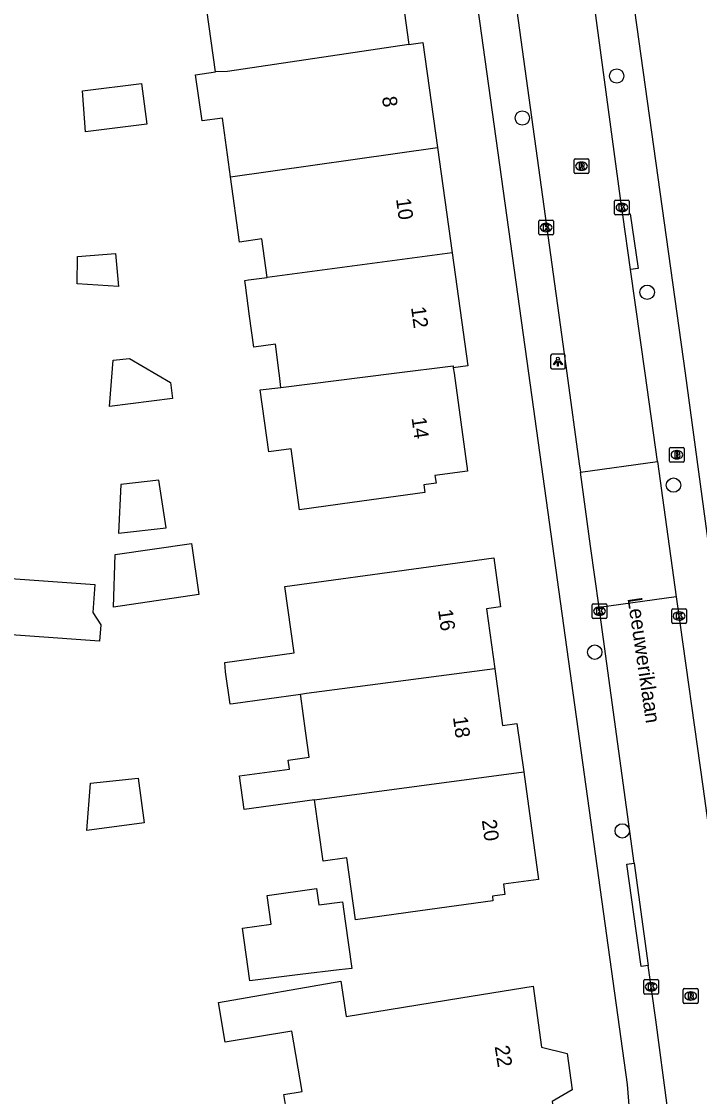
# Model space of a CAD drawing. Extents: x 161772 to 163123, y 383092 to 383917.
# Drawn here: x 162357.1 to 162403.3, y 383700.8 to 383773.9 of the extents above; entities that cross this region are included whole.
import ezdxf

# ---------------------------------------------------------------- set-up
doc = ezdxf.new("R2010")
doc.units = 0
for name, color, linetype in [('IMGEO_Boom', 7, 'Continuous'), ('IMGEO_Brandkraan', 7, 'Continuous'), ('IMGEO_Kolk', 7, 'Continuous'), ('IMGEO_Lichtpunt', 7, 'Continuous'), ('IMGEO_Openbare_ruimte_label', 7, 'Continuous'), ('IMGEO_Pand', 7, 'Continuous'), ('IMGEO_Pand_nummerreeks', 7, 'Continuous'), ('IMGEO_Rijbaan_lokaal_open', 7, 'Continuous'), ('IMGEO_Rioolput', 7, 'Continuous'), ('IMGEO_Voetpad_open', 7, 'Continuous')]:
    doc.layers.add(name, color=color, linetype=linetype)

msp = doc.modelspace()

# ---------------------------------------------------------------- linework, layer by layer
at = {"layer": 'IMGEO_Boom'}
for centre in [(162397.667, 383770.222), (162391.243, 383767.37), (162399.743, 383755.51), (162401.534, 383742.387), (162396.174, 383731.023), (162398.046, 383718.864)]:
    msp.add_circle(centre, 0.489, dxfattribs=at)
at = {"layer": 'IMGEO_Brandkraan'}
for p, q in [((162401.268, 383744.029), (162401.268, 383744.881)), ((162401.343, 383744.955), (162402.195, 383744.955)), ((162402.269, 383744.881), (162402.269, 383744.029)), ((162401.779, 383744.175), (162401.754, 383744.175)), ((162401.756, 383744.735), (162401.781, 383744.735)), ((162402.195, 383743.955), (162401.343, 383743.955))]:
    msp.add_line(p, q, dxfattribs=at)
for points in [[(162401.268, 383744.029), (162401.268, 383744.881)], [(162401.343, 383744.955), (162402.195, 383744.955)], [(162402.269, 383744.881), (162402.269, 383744.029)], [(162401.616, 383744.655), (162401.616, 383744.255), (162401.829, 383744.255)], [(162401.847, 383744.655), (162401.616, 383744.655)], [(162401.795, 383744.574), (162401.741, 383744.574), (162401.741, 383744.498)], [(162401.741, 383744.498), (162401.794, 383744.498)], [(162401.803, 383744.422), (162401.741, 383744.422), (162401.741, 383744.341)], [(162401.741, 383744.341), (162401.803, 383744.341)], [(162402.195, 383743.955), (162401.343, 383743.955)]]:
    msp.add_lwpolyline(points, dxfattribs=at)
for centre, radius, start, end in [((162401.345, 383744.879), 0.0765, 91.55205, 178.44795), ((162401.345, 383744.879), 0.0765, 91.55205, 178.44795), ((162402.193, 383744.879), 0.0765, 1.55205, 88.44795), ((162402.193, 383744.879), 0.0765, 1.55205, 88.44795), ((162401.345, 383744.031), 0.0765, 181.55205, 268.44795), ((162401.345, 383744.031), 0.0765, 181.55205, 268.44795), ((162401.796, 383744.536), 0.0379, 267.82845, 90.93552), ((162401.804, 383744.381), 0.0404, 269.87594, 90.50774), ((162401.835, 383744.506), 0.251, 268.66757, 293.53466), ((162401.851, 383744.51), 0.145, 59.4692, 91.53667), ((162401.876, 383744.557), 0.0922, 285.51372, 58.15012), ((162401.881, 383744.365), 0.105, 301.31148, 78.98903), ((162402.193, 383744.031), 0.0765, 271.55205, 358.44795), ((162402.193, 383744.031), 0.0765, 271.55205, 358.44795)]:
    msp.add_arc(centre, radius, start, end, dxfattribs=at)
for centre, major_axis, ratio, start_param, end_param in [((162401.755, 383744.455), (-0.387, 0.002), 0.722429, 4.712389, 7.853982), ((162401.78, 383744.455), (-0.39, 0.002), 0.717154, 1.570796, 4.712389)]:
    msp.add_ellipse(centre, major_axis=major_axis, ratio=ratio, start_param=start_param, end_param=end_param, dxfattribs=at)
at = {"layer": 'IMGEO_Kolk'}
for p, q in [((162397.522, 383760.855), (162397.522, 383761.707)), ((162397.597, 383761.781), (162398.449, 383761.781)), ((162398.523, 383761.707), (162398.523, 383760.855)), ((162398.033, 383761.001), (162398.008, 383761.001)), ((162398.01, 383761.561), (162398.035, 383761.561)), ((162392.367, 383759.486), (162392.367, 383760.338)), ((162392.442, 383760.412), (162393.294, 383760.412)), ((162392.855, 383760.192), (162392.88, 383760.192)), ((162393.368, 383760.338), (162393.368, 383759.486)), ((162398.449, 383760.781), (162397.597, 383760.781)), ((162393.294, 383759.412), (162392.442, 383759.412)), ((162392.878, 383759.632), (162392.853, 383759.632)), ((162395.995, 383733.384), (162395.995, 383734.236)), ((162396.07, 383734.31), (162396.922, 383734.31)), ((162396.483, 383734.09), (162396.508, 383734.09)), ((162396.996, 383734.236), (162396.996, 383733.384)), ((162401.416, 383733.055), (162401.416, 383733.907)), ((162401.491, 383733.981), (162402.343, 383733.981)), ((162402.417, 383733.907), (162402.417, 383733.055)), ((162396.922, 383733.31), (162396.07, 383733.31)), ((162396.506, 383733.53), (162396.481, 383733.53)), ((162401.927, 383733.201), (162401.902, 383733.201)), ((162401.904, 383733.761), (162401.929, 383733.761)), ((162402.343, 383732.981), (162401.491, 383732.981)), ((162399.516, 383707.824), (162399.516, 383708.676)), ((162399.591, 383708.75), (162400.443, 383708.75)), ((162400.004, 383708.53), (162400.029, 383708.53)), ((162400.517, 383708.676), (162400.517, 383707.824)), ((162400.443, 383707.75), (162399.591, 383707.75)), ((162400.027, 383707.97), (162400.002, 383707.97))]:
    msp.add_line(p, q, dxfattribs=at)
for points in [[(162397.522, 383760.855), (162397.522, 383761.707)], [(162397.597, 383761.781), (162398.449, 383761.781)], [(162398.523, 383761.707), (162398.523, 383760.855)], [(162397.843, 383761.481), (162397.966, 383761.481), (162397.966, 383761.33), (162398.096, 383761.481), (162398.26, 383761.481), (162398.114, 383761.33), (162398.267, 383761.081), (162398.115, 383761.081), (162398.03, 383761.245), (162397.966, 383761.178), (162397.966, 383761.081), (162397.843, 383761.081), (162397.843, 383761.481)], [(162392.367, 383759.486), (162392.367, 383760.338)], [(162392.442, 383760.412), (162393.294, 383760.412)], [(162393.368, 383760.338), (162393.368, 383759.486)], [(162398.449, 383760.781), (162397.597, 383760.781)], [(162393.294, 383759.412), (162392.442, 383759.412)], [(162392.688, 383760.112), (162392.811, 383760.112), (162392.811, 383759.961), (162392.941, 383760.112), (162393.105, 383760.112), (162392.959, 383759.961), (162393.112, 383759.712), (162392.96, 383759.712), (162392.875, 383759.876), (162392.811, 383759.809), (162392.811, 383759.712), (162392.688, 383759.712), (162392.688, 383760.112)], [(162395.995, 383733.384), (162395.995, 383734.236)], [(162396.07, 383734.31), (162396.922, 383734.31)], [(162396.316, 383734.01), (162396.439, 383734.01), (162396.439, 383733.859), (162396.569, 383734.01), (162396.733, 383734.01), (162396.587, 383733.859), (162396.74, 383733.61), (162396.588, 383733.61), (162396.503, 383733.774), (162396.439, 383733.707), (162396.439, 383733.61), (162396.316, 383733.61), (162396.316, 383734.01)], [(162396.996, 383734.236), (162396.996, 383733.384)], [(162401.416, 383733.055), (162401.416, 383733.907)], [(162401.491, 383733.981), (162402.343, 383733.981)], [(162402.417, 383733.907), (162402.417, 383733.055)], [(162396.922, 383733.31), (162396.07, 383733.31)], [(162401.737, 383733.681), (162401.86, 383733.681), (162401.86, 383733.53), (162401.99, 383733.681), (162402.154, 383733.681), (162402.008, 383733.53), (162402.161, 383733.281), (162402.009, 383733.281), (162401.924, 383733.445), (162401.86, 383733.378), (162401.86, 383733.281), (162401.737, 383733.281), (162401.737, 383733.681)], [(162402.343, 383732.981), (162401.491, 383732.981)], [(162399.516, 383707.824), (162399.516, 383708.676)], [(162399.591, 383708.75), (162400.443, 383708.75)], [(162399.837, 383708.45), (162399.96, 383708.45), (162399.96, 383708.299), (162400.09, 383708.45), (162400.254, 383708.45), (162400.108, 383708.299), (162400.261, 383708.05), (162400.109, 383708.05), (162400.024, 383708.214), (162399.96, 383708.147), (162399.96, 383708.05), (162399.837, 383708.05), (162399.837, 383708.45)], [(162400.517, 383708.676), (162400.517, 383707.824)], [(162400.443, 383707.75), (162399.591, 383707.75)]]:
    msp.add_lwpolyline(points, dxfattribs=at)
for centre, start, end in [((162397.599, 383761.705), 91.55205, 178.44795), ((162397.599, 383761.705), 91.55205, 178.44795), ((162398.447, 383761.705), 1.55205, 88.44795), ((162398.447, 383761.705), 1.55205, 88.44795), ((162397.599, 383760.857), 181.55205, 268.44795), ((162397.599, 383760.857), 181.55205, 268.44795), ((162398.447, 383760.857), 271.55205, 358.44795), ((162398.447, 383760.857), 271.55205, 358.44795), ((162392.444, 383760.336), 91.55205, 178.44795), ((162392.444, 383760.336), 91.55205, 178.44795), ((162393.292, 383760.336), 1.55205, 88.44795), ((162393.292, 383760.336), 1.55205, 88.44795), ((162392.444, 383759.488), 181.55205, 268.44795), ((162392.444, 383759.488), 181.55205, 268.44795), ((162393.292, 383759.488), 271.55205, 358.44795), ((162393.292, 383759.488), 271.55205, 358.44795), ((162396.072, 383734.234), 91.55205, 178.44795), ((162396.072, 383734.234), 91.55205, 178.44795), ((162396.92, 383734.234), 1.55205, 88.44795), ((162396.92, 383734.234), 1.55205, 88.44795), ((162401.493, 383733.905), 91.55205, 178.44795), ((162401.493, 383733.905), 91.55205, 178.44795), ((162402.341, 383733.905), 1.55205, 88.44795), ((162402.341, 383733.905), 1.55205, 88.44795), ((162396.072, 383733.386), 181.55205, 268.44795), ((162396.072, 383733.386), 181.55205, 268.44795), ((162396.92, 383733.386), 271.55205, 358.44795), ((162396.92, 383733.386), 271.55205, 358.44795), ((162401.493, 383733.057), 181.55205, 268.44795), ((162401.493, 383733.057), 181.55205, 268.44795), ((162402.341, 383733.057), 271.55205, 358.44795), ((162402.341, 383733.057), 271.55205, 358.44795), ((162399.593, 383708.674), 91.55205, 178.44795), ((162399.593, 383708.674), 91.55205, 178.44795), ((162400.441, 383708.674), 1.55205, 88.44795), ((162400.441, 383708.674), 1.55205, 88.44795), ((162399.593, 383707.826), 181.55205, 268.44795), ((162399.593, 383707.826), 181.55205, 268.44795), ((162400.441, 383707.826), 271.55205, 358.44795), ((162400.441, 383707.826), 271.55205, 358.44795)]:
    msp.add_arc(centre, 0.0765, start, end, dxfattribs=at)
for centre, major_axis, ratio, start_param, end_param in [((162398.009, 383761.281), (-0.387, 0.002), 0.722429, 4.712389, 7.853982), ((162398.034, 383761.281), (-0.39, 0.002), 0.717154, 1.570796, 4.712389), ((162392.854, 383759.912), (-0.387, 0.002), 0.722429, 4.712389, 7.853982), ((162392.879, 383759.912), (-0.39, 0.002), 0.717154, 1.570796, 4.712389), ((162396.482, 383733.81), (-0.387, 0.002), 0.722429, 4.712389, 7.853982), ((162396.507, 383733.81), (-0.39, 0.002), 0.717154, 1.570796, 4.712389), ((162401.903, 383733.481), (-0.387, 0.002), 0.722429, 4.712389, 7.853982), ((162401.928, 383733.481), (-0.39, 0.002), 0.717154, 1.570796, 4.712389), ((162400.003, 383708.25), (-0.387, 0.002), 0.722429, 4.712389, 7.853982), ((162400.028, 383708.25), (-0.39, 0.002), 0.717154, 1.570796, 4.712389)]:
    msp.add_ellipse(centre, major_axis=major_axis, ratio=ratio, start_param=start_param, end_param=end_param, dxfattribs=at)
at = {"layer": 'IMGEO_Lichtpunt'}
for p, q in [((162393.169, 383751.193), (162393.169, 383750.386)), ((162393.169, 383751.193), (162393.169, 383750.386)), ((162394.071, 383751.288), (162393.263, 383751.288)), ((162394.071, 383751.288), (162393.263, 383751.288)), ((162394.165, 383750.386), (162394.165, 383751.193)), ((162394.165, 383750.386), (162394.165, 383751.193)), ((162393.263, 383750.292), (162394.071, 383750.292)), ((162393.263, 383750.292), (162394.071, 383750.292))]:
    msp.add_line(p, q, dxfattribs=at)
for points in [[(162393.543, 383750.857), (162393.582, 383750.829), (162393.394, 383750.567), (162393.356, 383750.594), (162393.543, 383750.857)], [(162393.645, 383750.809), (162393.692, 383750.809), (162393.692, 383750.487), (162393.645, 383750.487), (162393.645, 383750.809)], [(162393.755, 383750.829), (162393.793, 383750.856), (162393.98, 383750.594), (162393.941, 383750.566), (162393.755, 383750.829)]]:
    msp.add_lwpolyline(points, dxfattribs=at)
msp.add_circle((162393.668, 383750.991), 0.0994, dxfattribs=at)
for centre, start, end in [((162393.263, 383751.193), 90, 180), ((162393.263, 383751.193), 90, 180), ((162394.071, 383751.193), 0, 90), ((162394.071, 383751.193), 0, 90), ((162393.263, 383750.386), 180, 270), ((162393.263, 383750.386), 180, 270), ((162394.071, 383750.386), 270, 0), ((162394.071, 383750.386), 270, 360)]:
    msp.add_arc(centre, 0.0946, start, end, dxfattribs=at)
at = {"layer": 'IMGEO_Pand'}
for points in [[(162370.361, 383770.497), (162369.775, 383774.731), (162371.423, 383774.959), (162370.884, 383778.85), (162374.472, 383779.347), (162379.424, 383780.032), (162379.498, 383779.493), (162380.312, 383779.606), (162380.371, 383779.174), (162382.532, 383779.473), (162383.495, 383772.523), (162383.519, 383772.369)], [(162383.519, 383772.369), (162371.181, 383770.522), (162370.361, 383770.497)], [(162383.519, 383772.369), (162384.477, 383772.511), (162385.466, 383765.369)], [(162371.379, 383763.36), (162370.824, 383767.366), (162369.451, 383767.171), (162369.004, 383770.304), (162370.361, 383770.497)], [(162361.515, 383766.426), (162361.305, 383769.207), (162365.308, 383769.71), (162365.679, 383766.95), (162361.515, 383766.426)], [(162371.379, 383763.36), (162385.466, 383765.369)], [(162385.466, 383765.369), (162386.46, 383758.191)], [(162373.877, 383756.526), (162373.515, 383759.137), (162371.993, 383758.926), (162371.379, 383763.36)], [(162360.938, 383756.087), (162360.969, 383757.943), (162363.543, 383758.144), (162363.752, 383755.899), (162360.938, 383756.087)], [(162386.46, 383758.191), (162373.877, 383756.526)], [(162386.46, 383758.191), (162387.524, 383750.507), (162386.542, 383750.371)], [(162374.802, 383749.037), (162374.779, 383749.225), (162374.703, 383749.847), (162374.684, 383750), (162374.441, 383751.976), (162372.973, 383751.772), (162372.68, 383753.887), (162372.387, 383756.002), (162372.343, 383756.317), (162372.604, 383756.353), (162373.877, 383756.526)], [(162363.127, 383747.728), (162363.386, 383750.897), (162364.497, 383751.001), (162367.296, 383749.362), (162367.432, 383748.283), (162363.127, 383747.728)], [(162386.542, 383750.371), (162386.593, 383750), (162387.503, 383743.339), (162385.296, 383743.033), (162385.368, 383742.512), (162384.539, 383742.397), (162384.609, 383741.892), (162379.657, 383741.205), (162376.071, 383740.708), (162375.495, 383744.863), (162373.975, 383744.653), (162373.392, 383748.861), (162374.802, 383749.037)], [(162374.802, 383749.037), (162382.522, 383750), (162386.524, 383750.499), (162386.542, 383750.371)], [(162367.005, 383739.49), (162366.501, 383742.731), (162363.909, 383742.419), (162363.759, 383739.112), (162367.005, 383739.49)], [(162363.408, 383734.086), (162363.532, 383737.657), (162368.72, 383738.424), (162369.229, 383734.937), (162363.408, 383734.086)], [(162376.15, 383728.149), (162371.553, 383727.512), (162371.351, 383727.484), (162371.045, 383729.691), (162370.985, 383730.317), (162375.707, 383730.973), (162375.082, 383735.479), (162384.345, 383736.763), (162389.297, 383737.45), (162389.76, 383734.114), (162388.801, 383733.981), (162389.367, 383729.898)], [(162352.635, 383732.473), (162352.905, 383736.285), (162362.148, 383735.632), (162362.012, 383733.715), (162362.544, 383732.881), (162362.466, 383731.778), (162352.635, 383732.473)], [(162389.367, 383729.898), (162379.508, 383728.595), (162376.542, 383728.203), (162376.15, 383728.149)], [(162389.367, 383729.898), (162389.903, 383726.035), (162390.879, 383726.171), (162391.335, 383722.88)], [(162377.1, 383720.97), (162372.305, 383720.327), (162371.999, 383722.609), (162375.395, 383723.065), (162375.312, 383723.684), (162376.741, 383723.883), (162376.493, 383725.673), (162376.167, 383728.025), (162376.15, 383728.149)], [(162391.335, 383722.88), (162392.35, 383715.559), (162389.954, 383715.227), (162390.05, 383714.532), (162389.204, 383714.415), (162389.246, 383714.112), (162384.294, 383713.426), (162379.878, 383712.814), (162379.293, 383717.033), (162377.677, 383716.809), (162377.1, 383720.97)], [(162377.1, 383720.97), (162391.335, 383722.88)], [(162365.081, 383722.46), (162365.506, 383719.413), (162361.597, 383718.886), (162361.842, 383722.098), (162365.081, 383722.46)], [(162377.238, 383714.932), (162377.392, 383713.823), (162379.006, 383714.046), (162379.19, 383712.719), (162379.635, 383709.51), (162378.766, 383709.404), (162376.125, 383709.08), (162372.686, 383708.658), (162372.189, 383712.244), (162374.141, 383712.514), (162373.87, 383714.465), (162377.238, 383714.932)], [(162387.046, 383707.495), (162391.981, 383708.297), (162392.557, 383704.141), (162394.287, 383703.708), (162394.63, 383701.232), (162393.279, 383700.441), (162393.41, 383699.5), (162388.478, 383698.679), (162387.908, 383698.584), (162388.126, 383697.272), (162377.004, 383695.421), (162376.986, 383695.529), (162375.939, 383695.355), (162375.011, 383700.928), (162376.244, 383701.133), (162375.56, 383705.242), (162371.008, 383704.484), (162370.559, 383707.177), (162378.885, 383708.638), (162379.257, 383706.23), (162387.046, 383707.495)]]:
    msp.add_lwpolyline(points, dxfattribs=at)
at = {"layer": 'IMGEO_Rijbaan_lokaal_open'}
for points in [[(162389.85, 383782.081), (162394.269, 383750), (162395.119, 383743.827), (162395.195, 383743.279)], [(162398.09, 383760.784), (162397.936, 383761.88), (162395.639, 383778.901)], [(162398.614, 383757.057), (162398.09, 383760.784)], [(162400.442, 383743.994), (162399.605, 383750), (162398.614, 383757.057)], [(162395.195, 383743.279), (162400.442, 383743.994)], [(162400.442, 383743.994), (162400.969, 383740.213), (162401.726, 383734.782)], [(162396.464, 383734.064), (162395.89, 383738.231), (162395.195, 383743.279)], [(162401.726, 383734.782), (162396.464, 383734.064)], [(162401.726, 383734.782), (162401.793, 383734.306), (162403.523, 383721.891), (162405.364, 383708.546), (162406.439, 383700.329), (162406.575, 383699.333)], [(162398.862, 383716.657), (162396.464, 383734.064)], [(162398.862, 383716.657), (162399.821, 383709.699)], [(162401.335, 383697.99), (162401.123, 383700.027), (162400.329, 383706.008), (162399.821, 383709.699)]]:
    msp.add_lwpolyline(points, dxfattribs=at)
at = {"layer": 'IMGEO_Rioolput'}
for p, q in [((162394.771, 383763.662), (162394.771, 383764.514)), ((162394.846, 383764.588), (162395.698, 383764.588)), ((162395.772, 383764.514), (162395.772, 383763.662)), ((162395.282, 383763.808), (162395.257, 383763.808)), ((162395.259, 383764.368), (162395.284, 383764.368)), ((162395.698, 383763.588), (162394.846, 383763.588)), ((162402.203, 383707.201), (162402.203, 383708.053)), ((162402.278, 383708.127), (162403.13, 383708.127)), ((162402.691, 383707.907), (162402.716, 383707.907)), ((162403.204, 383708.053), (162403.204, 383707.201)), ((162403.13, 383707.127), (162402.278, 383707.127)), ((162402.714, 383707.347), (162402.689, 383707.347))]:
    msp.add_line(p, q, dxfattribs=at)
for points in [[(162394.771, 383763.662), (162394.771, 383764.514)], [(162394.846, 383764.588), (162395.698, 383764.588)], [(162395.772, 383764.514), (162395.772, 383763.662)], [(162395.36, 383764.286), (162395.108, 383764.288), (162395.108, 383763.888)], [(162395.108, 383763.888), (162395.232, 383763.888), (162395.232, 383764.05), (162395.243, 383764.05)], [(162395.286, 383764.207), (162395.232, 383764.207), (162395.232, 383764.126)], [(162395.232, 383764.126), (162395.284, 383764.126)], [(162395.29, 383764.021), (162395.361, 383763.888), (162395.501, 383763.888), (162395.436, 383764.014)], [(162395.698, 383763.588), (162394.846, 383763.588)], [(162402.203, 383707.201), (162402.203, 383708.053)], [(162402.278, 383708.127), (162403.13, 383708.127)], [(162402.792, 383707.825), (162402.54, 383707.827), (162402.54, 383707.427)], [(162402.54, 383707.427), (162402.664, 383707.427), (162402.664, 383707.589), (162402.675, 383707.589)], [(162402.718, 383707.746), (162402.664, 383707.746), (162402.664, 383707.665)], [(162402.664, 383707.665), (162402.716, 383707.665)], [(162402.722, 383707.56), (162402.793, 383707.427), (162402.933, 383707.427), (162402.868, 383707.553)], [(162403.204, 383708.053), (162403.204, 383707.201)], [(162403.13, 383707.127), (162402.278, 383707.127)]]:
    msp.add_lwpolyline(points, dxfattribs=at)
for centre, radius, start, end in [((162394.848, 383764.512), 0.0765, 91.55205, 178.44795), ((162394.848, 383764.512), 0.0765, 91.55205, 178.44795), ((162395.696, 383764.512), 0.0765, 1.55205, 88.44795), ((162395.696, 383764.512), 0.0765, 1.55205, 88.44795), ((162395.242, 383763.997), 0.0533, 26.02933, 88.69889), ((162395.268, 383764.315), 0.19, 274.7715, 282.96867), ((162395.292, 383764.111), 0.0964, 77.00612, 93.18647), ((162395.306, 383764.168), 0.0378, 276.66336, 79.67722), ((162395.359, 383764.176), 0.109, 350.36119, 89.41601), ((162395.357, 383764.176), 0.112, 277.58423, 350.98172), ((162395.341, 383763.961), 0.108, 29.51342, 73.79051), ((162394.848, 383763.664), 0.0765, 181.55205, 268.44795), ((162394.848, 383763.664), 0.0765, 181.55205, 268.44795), ((162395.696, 383763.664), 0.0765, 271.55205, 358.44795), ((162395.696, 383763.664), 0.0765, 271.55205, 358.44795), ((162402.28, 383708.051), 0.0765, 91.55205, 178.44795), ((162402.28, 383708.051), 0.0765, 91.55205, 178.44795), ((162402.674, 383707.536), 0.0533, 26.02933, 88.69889), ((162402.7, 383707.854), 0.19, 274.7715, 282.96867), ((162402.724, 383707.65), 0.0964, 77.00612, 93.18647), ((162402.738, 383707.707), 0.0378, 276.66336, 79.67722), ((162402.791, 383707.715), 0.109, 350.36119, 89.41601), ((162402.789, 383707.715), 0.112, 277.58423, 350.98172), ((162402.773, 383707.5), 0.108, 29.51342, 73.79051), ((162403.128, 383708.051), 0.0765, 1.55205, 88.44795), ((162403.128, 383708.051), 0.0765, 1.55205, 88.44795), ((162402.28, 383707.203), 0.0765, 181.55205, 268.44795), ((162402.28, 383707.203), 0.0765, 181.55205, 268.44795), ((162403.128, 383707.203), 0.0765, 271.55205, 358.44795), ((162403.128, 383707.203), 0.0765, 271.55205, 358.44795)]:
    msp.add_arc(centre, radius, start, end, dxfattribs=at)
for centre, major_axis, ratio, start_param, end_param in [((162395.258, 383764.088), (-0.387, 0.002), 0.722429, 4.712389, 7.853982), ((162395.283, 383764.088), (-0.39, 0.002), 0.717154, 1.570796, 4.712389), ((162402.69, 383707.627), (-0.387, 0.002), 0.722429, 4.712389, 7.853982), ((162402.715, 383707.627), (-0.39, 0.002), 0.717154, 1.570796, 4.712389)]:
    msp.add_ellipse(centre, major_axis=major_axis, ratio=ratio, start_param=start_param, end_param=end_param, dxfattribs=at)
at = {"layer": 'IMGEO_Voetpad_open'}
for points in [[(162409.601, 383695.053), (162409.242, 383700.817), (162407.92, 383708.894), (162402.346, 383750), (162393.594, 383812.689), (162395.511, 383815.601)], [(162400.824, 383671.278), (162398.413, 383701.603), (162391.681, 383750), (162383.157, 383811.286), (162380.984, 383813.013)], [(162398.09, 383760.784), (162398.587, 383760.856), (162399.12, 383757.131), (162398.614, 383757.057)], [(162399.821, 383709.699), (162399.326, 383709.631), (162398.367, 383716.589), (162398.862, 383716.657)]]:
    msp.add_lwpolyline(points, dxfattribs=at)

# ---------------------------------------------------------------- texts
at = {"layer": 'IMGEO_Openbare_ruimte_label'}
msp.add_text('Leeuweriklaan', height=1, rotation=278.45426, dxfattribs=at).set_placement((162398.402, 383734.671))
at = {"layer": 'IMGEO_Pand_nummerreeks'}
for s, rotation, p in [('8', 277.88369, (162381.683, 383768.783)), ('10', 277.88369, (162382.641, 383761.857)), ('12', 277.88369, (162383.661, 383754.48)), ('14', 277.78056, (162383.7, 383746.954)), ('16', 277.89515, (162385.503, 383733.885)), ('18', 277.89515, (162386.514, 383726.597)), ('20', 277.89186, (162388.481, 383719.584)), ('22', 278.92647, (162389.357, 383704.196))]:
    msp.add_text(s, height=1, rotation=rotation, dxfattribs=at).set_placement(p)

doc.saveas('drawing.dxf')
